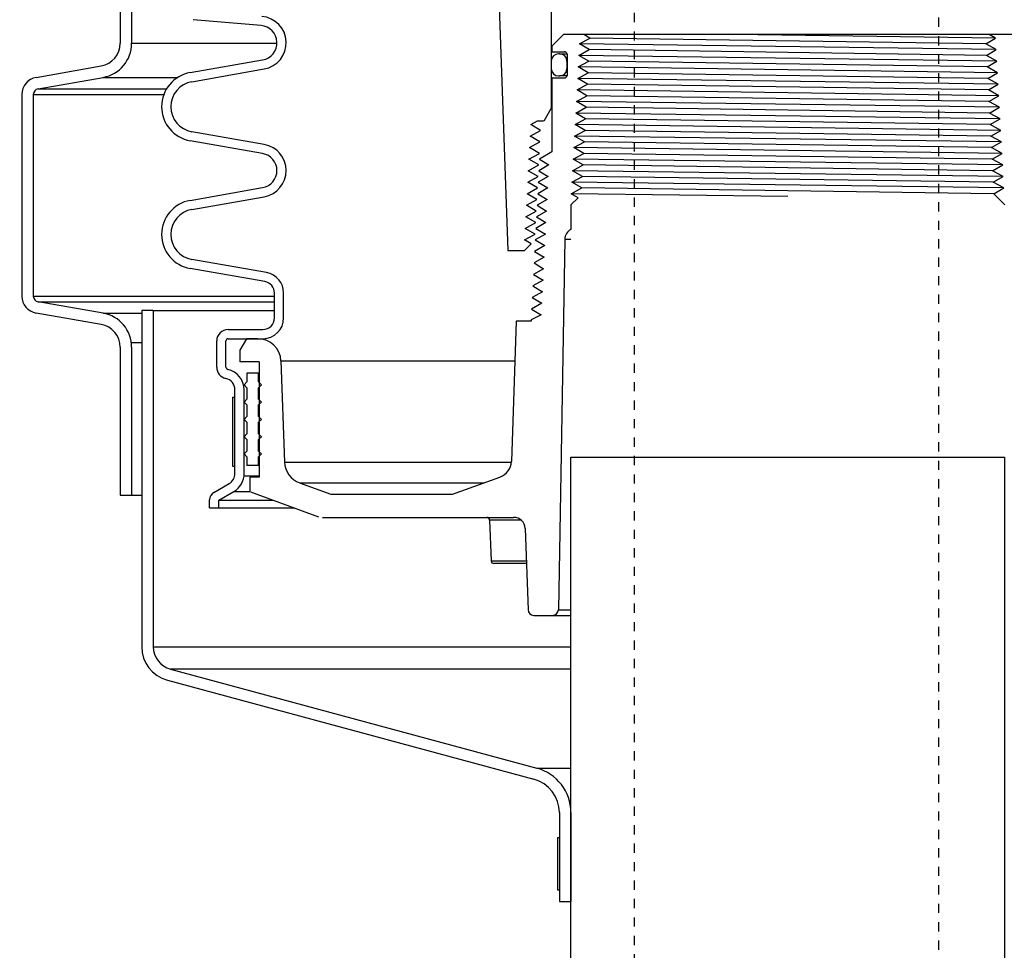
# Model space of a CAD drawing. Extents: x -285 to 5863, y 308 to 3178.
# Tile 332 of 622: x 1787 to 1797, y 959 to 970. Entities that reach past the tile are written whole.
import ezdxf

# ---------------------------------------------------------------- set-up
doc = ezdxf.new("R2010")
doc.units = 0
doc.header["$MEASUREMENT"] = 0
doc.header["$PDSIZE"] = 1
doc.linetypes.add('HIDDEN5', pattern=[0.05, 0.025, -0.025])
doc.layers.get('DEFPOINTS').update_dxf_attribs({"linetype": 'CONTINUOUS'})
for name, color, linetype in [('DIM', 3, 'CONTINUOUS'), ('FILL-TUBE', 1, 'CONTINUOUS'), ('GALV-4', 4, 'CONTINUOUS'), ('PEAGRAVEL-HATCH', 3, 'CONTINUOUS'), ('SPILL-BUCKET', 1, 'CONTINUOUS')]:
    doc.layers.add(name, color=color, linetype=linetype)
doc.styles.add('SIMPLEX', font='simplex')
doc.dimstyles.new('DIM64', dxfattribs={"dimscale": 64, "dimtxt": 0.09375, "dimasz": 0.09375, "dimexe": 0.0625, "dimexo": 0.0625, "dimgap": 0.046875, "dimtad": 1, "dimdec": 4, "dimzin": 3, "dimdsep": 46, "dimlunit": 4, "dimtxsty": 'SIMPLEX', "dimcen": 0, "dimclrd": 256, "dimclre": 256, "dimclrt": 256, "dimadec": 0, "dimazin": 0, "dimtfac": 1, "dimtdec": 4, "dimtmove": 0, "dimatfit": 3, "dimfxl": 1, "dimfrac": 2, "dimtolj": 1, "dimtzin": 0, "dimarcsym": 0})

# ---------------------------------------------------------------- blocks, each defined once
blk = doc.blocks.new('*D13')
at = {"layer": 'DEFPOINTS', "color": 0, "transparency": 16777216}
for p in [(1368.547, 978.296), (2031.773, 978.015), (1368.547, 700.523)]:
    blk.add_point(p, dxfattribs=at)
at = {"layer": 'DIM', "lineweight": -2, "transparency": 16777216}
for p, q in [((1368.547, 974.296), (1368.547, 696.523)), ((2031.773, 974.015), (2031.773, 696.523)), ((2025.773, 700.523), (1374.547, 700.523))]:
    blk.add_line(p, q, dxfattribs=at)
at = {"layer": 'DIM', "transparency": 16777216}
for points in [[(1374.547, 701.523), (1374.547, 699.523), (1368.547, 700.523)], [(2025.773, 701.523), (2025.773, 699.523), (2031.773, 700.523)]]:
    blk.add_solid(points, dxfattribs=at)
at = {"layer": 'DIM', "transparency": 16777216, "insert": (1700.16, 708.095), "char_height": 6, "attachment_point": 5, "style": 'SIMPLEX'}
blk.add_mtext('\\A1;55\'-3 1/4" (F.V. TANK SLAB)', dxfattribs=at)

msp = doc.modelspace()

# ---------------------------------------------------------------- hatches: boundary and pattern name
at = {"layer": 'PEAGRAVEL-HATCH'}
h = msp.add_hatch(dxfattribs=at)
h.set_pattern_fill('AR-SAND', color=256, scale=7.5, style=0)
h.set_pattern_definition([(37.5, (718.444, 45.845), (-0.47245, 14.45118), [0, -11.4, 0, -12.75, 0, -12.1875]), (7.5, (718.444, 45.845), (13.27333, 21.1661), [0, -6.15, 0, -10.275, 0, -3.9375]), (327.5, (709.219, 45.845), (23.35606, 0.04244), [0, -3.75, 0, -13.5, 0, -17.625]), (317.5, (709.219, 45.845), (22.54595, 6.58257), [0, -1.875, 0, -8.85, 0, -10.125])])
h.paths.add_polyline_path([(1792.63796, 960.7742), (1792.56053, 961.96392), (1788.1935, 963.30445), (1787.88184, 965.17744), (1787.88184, 966.77867), (1786.86078, 967.21286), (1786.86078, 978.01471), (1767.96478, 978.01471), (1767.89547, 973.7036), (1760.8542, 973.7036), (1760.86045, 935.26579), (1792.769, 935.26579)])
h.paths.add_polyline_path([(1792.76924, 934.26579), (1760.86045, 934.26579), (1760.8542, 916.52404), (1761.7534, 915.87484), (1761.7534, 915.52404), (1763.36045, 915.52328), (1764.36045, 917.52328), (1769.36045, 917.52328), (1770.36045, 915.52328), (1779.86045, 915.52328), (1780.86045, 917.52328), (1785.86045, 917.52328), (1786.86045, 915.52328), (1791.84761, 915.52328), (1791.84761, 915.87408), (1792.49681, 916.52328), (1792.76924, 916.52328)])

# ---------------------------------------------------------------- linework, layer by layer
at = {"layer": 'FILL-TUBE', "color": 1, "linetype": 'HIDDEN5'}
for points in [[(1793.452, 923.08497), (1793.452, 969.73364), (1793.00849, 969.73364)], [(1797.2124, 969.73364), (1796.74309, 969.73364), (1796.74309, 923.08497)]]:
    msp.add_lwpolyline(points, dxfattribs=at)
at = {"layer": 'GALV-4', "color": 1}
msp.add_lwpolyline([(1797.45884, 964.77028), (1797.47021, 916.52328), (1792.77342, 916.52328), (1792.76205, 964.77028)], close=True, dxfattribs=at)
at = {"layer": 'SPILL-BUCKET', "color": 1, "linetype": 'Continuous'}
for p, q in [((1787.88184, 970.45981), (1787.88184, 969.25598)), ((1788.00676, 970.45981), (1788.00676, 969.25598)), ((1791.97201, 970.06797), (1792.07882, 967.00939)), ((1792.55052, 969.75752), (1792.55052, 968.54991)), ((1789.40901, 969.44727), (1788.67299, 969.51166)), ((1792.68193, 969.35129), (1792.55702, 969.22638)), ((1797.54061, 969.35129), (1792.68193, 969.35129)), ((1792.85714, 969.24955), (1792.96891, 969.31201)), ((1792.99552, 969.35129), (1792.90295, 969.35129)), ((1792.96891, 969.31201), (1792.90295, 969.35129)), ((1797.25695, 969.24955), (1797.36192, 969.31201)), ((1797.36192, 969.31201), (1797.29169, 969.35129)), ((1792.55702, 969.22638), (1792.55702, 969.16392)), ((1792.55702, 969.16392), (1792.69393, 969.16392)), ((1792.85019, 969.12464), (1792.96228, 969.18709)), ((1792.96228, 969.18709), (1792.85714, 969.24955)), ((1797.36888, 969.18709), (1797.25695, 969.24955)), ((1797.26357, 969.12464), (1797.36888, 969.18709)), ((1788.64058, 968.93773), (1789.42522, 969.07608)), ((1792.55052, 969.06224), (1792.55052, 968.98229)), ((1792.64046, 969.14219), (1792.63047, 969.14219)), ((1792.64046, 969.14219), (1792.64944, 969.14219)), ((1792.64944, 969.14219), (1792.67629, 969.14219)), ((1792.67629, 969.14219), (1792.72083, 969.14219)), ((1792.72041, 969.06224), (1792.72041, 968.98229)), ((1792.72066, 969.06224), (1792.72041, 969.06224)), ((1792.7214, 969.06224), (1792.72066, 969.06224)), ((1792.72141, 969.13644), (1792.72141, 968.9081)), ((1792.84323, 968.99972), (1792.95566, 969.06218)), ((1792.95566, 969.06218), (1792.85019, 969.12464)), ((1797.37584, 969.06218), (1797.26357, 969.12464)), ((1797.2702, 968.99972), (1797.37584, 969.06218)), ((1786.97178, 968.88588), (1787.67539, 969.00994)), ((1788.65793, 968.83932), (1789.44257, 968.97767)), ((1792.72041, 968.98229), (1792.72066, 968.98229)), ((1792.72066, 968.98229), (1792.72141, 968.98229)), ((1792.83627, 968.87481), (1792.94904, 968.93726)), ((1792.94904, 968.93726), (1792.84323, 968.99972)), ((1797.3828, 968.93726), (1797.2702, 968.99972)), ((1797.27682, 968.87481), (1797.3828, 968.93726)), ((1786.99347, 968.76286), (1787.69708, 968.88692)), ((1792.55702, 968.88062), (1792.55702, 968.07809)), ((1792.55702, 968.88062), (1792.69393, 968.88062)), ((1792.63047, 968.90235), (1792.64046, 968.90235)), ((1792.64943, 968.90235), (1792.64046, 968.90235)), ((1792.67626, 968.90235), (1792.64943, 968.90235)), ((1792.72076, 968.90235), (1792.67626, 968.90235)), ((1792.94242, 968.81235), (1792.83627, 968.87481)), ((1797.38975, 968.81235), (1797.27682, 968.87481)), ((1792.82932, 968.74989), (1792.94242, 968.81235)), ((1792.9358, 968.68744), (1792.82932, 968.74989)), ((1797.28344, 968.74989), (1797.38975, 968.81235)), ((1797.39671, 968.68744), (1797.28344, 968.74989)), ((1786.81694, 968.70135), (1786.81694, 966.5175)), ((1786.94186, 968.70135), (1786.94186, 966.5175)), ((1792.82236, 968.62498), (1792.9358, 968.68744)), ((1792.92917, 968.56252), (1792.82236, 968.62498)), ((1797.29006, 968.62498), (1797.39671, 968.68744)), ((1797.40367, 968.56252), (1797.29006, 968.62498)), ((1792.47245, 968.41468), (1792.55052, 968.54991)), ((1792.55052, 968.54991), (1792.55215, 968.54991)), ((1792.55215, 968.54991), (1792.55703, 968.54991)), ((1792.8154, 968.50006), (1792.92917, 968.56252)), ((1797.29669, 968.50006), (1797.40367, 968.56252)), ((1792.3295, 968.37515), (1792.40015, 968.41468)), ((1792.40015, 968.41468), (1792.46773, 968.41468)), ((1792.80844, 968.37515), (1792.92255, 968.43761)), ((1792.92255, 968.43761), (1792.8154, 968.50006)), ((1797.41062, 968.43761), (1797.29669, 968.50006)), ((1797.30331, 968.37515), (1797.41062, 968.43761)), ((1789.44257, 968.15969), (1788.65793, 968.29804)), ((1792.32261, 968.25023), (1792.43445, 968.31269)), ((1792.43445, 968.31269), (1792.3295, 968.37515)), ((1792.80149, 968.25023), (1792.91593, 968.31269)), ((1792.91593, 968.31269), (1792.80844, 968.37515)), ((1797.41758, 968.31269), (1797.30331, 968.37515)), ((1797.30993, 968.25023), (1797.41758, 968.31269)), ((1789.42522, 968.06128), (1788.64058, 968.19963)), ((1792.42784, 968.18778), (1792.32261, 968.25023)), ((1792.90931, 968.18778), (1792.80149, 968.25023)), ((1797.42454, 968.18778), (1797.30993, 968.25023)), ((1792.31573, 968.12532), (1792.42784, 968.18778)), ((1792.42122, 968.06286), (1792.31573, 968.12532)), ((1792.79453, 968.12532), (1792.90931, 968.18778)), ((1792.90268, 968.06286), (1792.79453, 968.12532)), ((1797.31655, 968.12532), (1797.42454, 968.18778)), ((1797.4315, 968.06286), (1797.31655, 968.12532)), ((1792.30885, 968.00041), (1792.42122, 968.06286)), ((1792.41461, 967.93795), (1792.30885, 968.00041)), ((1792.55702, 968.07809), (1792.42265, 968.00041)), ((1792.42265, 968.00041), (1792.52439, 967.93795)), ((1792.78757, 968.00041), (1792.90268, 968.06286)), ((1792.89606, 967.93795), (1792.78757, 968.00041)), ((1797.32318, 968.00041), (1797.4315, 968.06286)), ((1797.43845, 967.93795), (1797.32318, 968.00041)), ((1792.30196, 967.87549), (1792.41461, 967.93795)), ((1792.40799, 967.81303), (1792.30196, 967.87549)), ((1792.52439, 967.93795), (1792.41636, 967.87549)), ((1792.41636, 967.87549), (1792.5181, 967.81303)), ((1792.78062, 967.87549), (1792.89606, 967.93795)), ((1792.88944, 967.81303), (1792.78062, 967.87549)), ((1797.3298, 967.87549), (1797.43845, 967.93795)), ((1797.44541, 967.81303), (1797.3298, 967.87549)), ((1792.29508, 967.75058), (1792.40799, 967.81303)), ((1792.5181, 967.81303), (1792.40981, 967.75058)), ((1792.77366, 967.75058), (1792.88944, 967.81303)), ((1797.33642, 967.75058), (1797.44541, 967.81303)), ((1788.64058, 967.55387), (1789.42522, 967.69222)), ((1792.28819, 967.62566), (1792.40137, 967.68812)), ((1792.40137, 967.68812), (1792.29508, 967.75058)), ((1792.51181, 967.68812), (1792.40327, 967.62566)), ((1792.40981, 967.75058), (1792.51181, 967.68812)), ((1792.76704, 967.62566), (1792.88282, 967.68812)), ((1792.88282, 967.68812), (1792.77366, 967.75058)), ((1797.45237, 967.68812), (1797.33642, 967.75058)), ((1797.34208, 967.62511), (1797.45237, 967.68812)), ((1788.65793, 967.45546), (1789.44257, 967.59381)), ((1792.28131, 967.50075), (1792.39476, 967.5632)), ((1792.39476, 967.5632), (1792.28819, 967.62566)), ((1792.50551, 967.5632), (1792.39672, 967.50075)), ((1792.40327, 967.62566), (1792.50551, 967.5632)), ((1792.76288, 967.50438), (1792.84153, 967.58304)), ((1792.84153, 967.58304), (1792.76704, 967.62566)), ((1797.34208, 967.62511), (1797.46282, 967.50438)), ((1792.38814, 967.43829), (1792.28131, 967.50075)), ((1792.39672, 967.50075), (1792.49922, 967.43829)), ((1792.76288, 967.50438), (1792.76288, 967.23945)), ((1792.27443, 967.37583), (1792.38814, 967.43829)), ((1792.38153, 967.31337), (1792.27443, 967.37583)), ((1792.49922, 967.43829), (1792.39017, 967.37583)), ((1792.39017, 967.37583), (1792.49293, 967.31337)), ((1792.26754, 967.25092), (1792.38153, 967.31337)), ((1792.37491, 967.18846), (1792.26754, 967.25092)), ((1792.49293, 967.31337), (1792.38363, 967.25092)), ((1792.38363, 967.25092), (1792.48664, 967.18846)), ((1792.26093, 967.126), (1792.37491, 967.18846)), ((1792.33439, 967.08327), (1792.26093, 967.126)), ((1792.48664, 967.18846), (1792.37708, 967.126)), ((1792.37708, 967.126), (1792.48035, 967.06355)), ((1792.69752, 967.13182), (1792.62747, 963.11879)), ((1792.26051, 967.00939), (1792.33439, 967.08327)), ((1792.48035, 967.06355), (1792.37053, 967.00109)), ((1789.4667, 966.77158), (1788.65793, 966.91418)), ((1792.07882, 967.00939), (1792.26051, 967.00939)), ((1792.47405, 966.93863), (1792.36399, 966.87617)), ((1792.37053, 967.00109), (1792.47405, 966.93863)), ((1789.44935, 966.67316), (1788.64058, 966.81577)), ((1792.46776, 966.81372), (1792.35744, 966.75126)), ((1792.36399, 966.87617), (1792.46776, 966.81372)), ((1792.35744, 966.75126), (1792.46147, 966.6888)), ((1792.46147, 966.6888), (1792.35089, 966.62634)), ((1792.35089, 966.62634), (1792.45518, 966.56389)), ((1789.55257, 966.28022), (1789.55257, 966.55015)), ((1789.6525, 966.28022), (1789.6525, 966.55015)), ((1792.45518, 966.56389), (1792.34435, 966.50143)), ((1792.34435, 966.50143), (1792.44889, 966.43897)), ((1787.69708, 966.33193), (1786.99347, 966.456)), ((1792.44889, 966.43897), (1792.3378, 966.37652)), ((1787.67539, 966.20891), (1786.97178, 966.33298)), ((1792.4426, 966.31406), (1792.33167, 966.25961)), ((1792.3378, 966.37652), (1792.4426, 966.31406)), ((1792.17117, 966.24404), (1792.11814, 964.72558)), ((1792.33167, 966.24404), (1792.17117, 966.24404)), ((1792.33167, 966.25961), (1792.33167, 966.24404)), ((1789.05292, 966.1553), (1789.42766, 966.1553)), ((1787.88184, 965.96288), (1787.88184, 964.36165)), ((1788.00676, 965.96288), (1788.00676, 964.36165)), ((1788.928, 965.74654), (1788.928, 966.03039)), ((1789.02793, 965.74654), (1789.02793, 966.03039)), ((1789.05292, 966.05537), (1789.42766, 966.05537)), ((1789.24995, 966.05537), (1789.17783, 965.93046)), ((1789.37377, 966.05537), (1789.24995, 966.05537)), ((1789.42766, 966.05537), (1789.43384, 966.05537)), ((1789.43384, 966.05537), (1789.45236, 966.05537)), ((1789.17783, 965.93046), (1789.17783, 965.80554)), ((1789.38869, 965.80554), (1789.17783, 965.80554)), ((1789.38869, 965.80554), (1789.38869, 964.5564)), ((1789.62345, 965.81426), (1789.66172, 964.71835)), ((1789.12536, 964.59387), (1789.12536, 965.50229)), ((1789.2253, 964.59387), (1789.2253, 965.50229)), ((1788.89665, 964.3897), (1789.06291, 964.48569)), ((1789.38869, 964.5564), (1789.28713, 964.5564)), ((1789.28713, 964.5564), (1789.28713, 964.39818)), ((1789.82595, 964.4923), (1790.16465, 964.36902)), ((1791.48112, 964.36902), (1791.99497, 964.55605)), ((1787.88184, 964.36165), (1788.00676, 964.36165)), ((1788.94986, 964.30503), (1789.11287, 964.39915)), ((1789.29412, 964.39514), (1790.03158, 964.12673)), ((1790.16465, 964.36902), (1791.48112, 964.36902)), ((1788.84993, 964.22112), (1788.84993, 964.30878)), ((1788.94986, 964.22112), (1788.94986, 964.30503)), ((1788.84993, 964.22112), (1788.94986, 964.22112)), ((1790.07431, 964.11919), (1792.14299, 964.11919)), ((1791.89062, 964.08906), (1791.88328, 964.08906)), ((1791.88328, 964.08906), (1791.89863, 963.64967)), ((1791.91253, 964.08906), (1791.89062, 964.08906)), ((1791.94872, 964.08906), (1791.91253, 964.08906)), ((1791.99874, 964.08906), (1791.94872, 964.08906)), ((1792.06193, 964.08906), (1791.99874, 964.08906)), ((1792.13748, 964.08906), (1792.06193, 964.08906)), ((1792.22441, 964.08906), (1792.13748, 964.08906)), ((1792.26783, 963.99864), (1792.29859, 963.1177)), ((1791.89863, 963.64967), (1791.90495, 963.64967)), ((1791.90495, 963.64967), (1791.92386, 963.64967)), ((1791.92386, 963.64967), (1791.95512, 963.64967)), ((1791.93742, 963.61954), (1791.92984, 963.61954)), ((1791.96006, 963.61954), (1791.93742, 963.61954)), ((1791.95512, 963.64967), (1791.99841, 963.64967)), ((1791.99744, 963.61954), (1791.96006, 963.61954)), ((1792.04904, 963.61954), (1791.99744, 963.61954)), ((1791.99841, 963.64967), (1792.05321, 963.64967)), ((1792.11415, 963.61954), (1792.04904, 963.61954)), ((1792.05321, 963.64967), (1792.11892, 963.64967)), ((1792.19186, 963.61954), (1792.11415, 963.61954)), ((1792.11892, 963.64967), (1792.19479, 963.64967)), ((1792.28108, 963.61954), (1792.19186, 963.61954)), ((1792.19479, 963.64967), (1792.27997, 963.64967)), ((1792.36101, 963.05742), (1792.56502, 963.05742))]:
    msp.add_line(p, q, dxfattribs=at)
at = {"layer": 'SPILL-BUCKET', "color": 8}
for p, q in [((1797.25695, 969.24955), (1792.96891, 969.31201)), ((1797.36192, 969.31201), (1794.53117, 969.35129)), ((1797.36888, 969.18709), (1792.85714, 969.24955)), ((1797.26357, 969.12464), (1792.96228, 969.18709)), ((1797.37584, 969.06218), (1792.85019, 969.12464)), ((1797.2702, 968.99972), (1792.95566, 969.06218)), ((1797.3828, 968.93726), (1792.84323, 968.99972)), ((1797.27682, 968.87481), (1792.94904, 968.93726)), ((1797.38975, 968.81235), (1792.83627, 968.87481)), ((1797.39671, 968.68744), (1792.82932, 968.74989)), ((1797.28344, 968.74989), (1792.94242, 968.81235)), ((1797.40367, 968.56252), (1792.82236, 968.62498)), ((1797.29006, 968.62498), (1792.9358, 968.68744)), ((1797.29669, 968.50006), (1792.92917, 968.56252)), ((1797.41062, 968.43761), (1792.8154, 968.50006)), ((1797.30331, 968.37515), (1792.92255, 968.43761)), ((1797.41758, 968.31269), (1792.80844, 968.37515)), ((1797.30993, 968.25023), (1792.91593, 968.31269)), ((1797.42454, 968.18778), (1792.80149, 968.25023)), ((1797.4315, 968.06286), (1792.79453, 968.12532)), ((1797.43845, 967.93795), (1792.78757, 968.00041)), ((1797.32318, 968.00041), (1792.90268, 968.06286)), ((1797.44541, 967.81303), (1792.78062, 967.87549)), ((1797.3298, 967.87549), (1792.89606, 967.93795)), ((1797.33642, 967.75058), (1792.88944, 967.81303)), ((1797.45237, 967.68812), (1792.77366, 967.75058)), ((1797.34151, 967.62568), (1792.88282, 967.68812)), ((1795.11127, 967.59437), (1792.76704, 967.62566))]:
    msp.add_line(p, q, dxfattribs=at)
at = {"layer": 'SPILL-BUCKET', "color": 7}
for p, q in [((1788.00676, 969.25598), (1789.58, 969.25598)), ((1787.69708, 968.88692), (1788.50778, 968.88692)), ((1786.99347, 968.76286), (1788.38514, 968.76286)), ((1786.94186, 968.70135), (1788.35518, 968.70135)), ((1792.69752, 967.13182), (1792.76288, 967.13182)), ((1786.94186, 966.5175), (1789.55257, 966.5175)), ((1786.99347, 966.456), (1789.55257, 966.456)), ((1787.69708, 966.33193), (1788.11606, 966.33193)), ((1788.24097, 966.36028), (1789.55257, 966.36028)), ((1788.00304, 966.01551), (1788.11606, 966.01551)), ((1789.62345, 965.81426), (1792.15616, 965.81426)), ((1789.66172, 964.71835), (1792.11789, 964.71835)), ((1789.22409, 964.5706), (1789.38869, 964.5706)), ((1789.82595, 964.4923), (1791.81982, 964.4923)), ((1788.00676, 964.36165), (1788.11606, 964.36165)), ((1789.11287, 964.39915), (1789.28713, 964.39915)), ((1788.94986, 964.30503), (1789.5417, 964.30503)), ((1788.94986, 964.22112), (1789.77226, 964.22112)), ((1792.62747, 963.11879), (1792.76288, 963.11879)), ((1792.56502, 963.05742), (1792.76288, 963.05742)), ((1788.24097, 962.71679), (1792.76288, 962.71679)), ((1792.76288, 962.47547), (1788.42614, 962.47547)), ((1792.39254, 961.40263), (1792.76288, 961.40263))]:
    msp.add_line(p, q, dxfattribs=at)
at = {"layer": 'SPILL-BUCKET', "color": 8, "linetype": 'Continuous'}
msp.add_line((1797.31655, 968.12532), (1792.90931, 968.18778), dxfattribs=at)
at = {"layer": 'SPILL-BUCKET', "linetype": 'Continuous'}
for p, q in [((1788.24097, 966.36028), (1788.11606, 966.36028)), ((1788.11606, 966.36028), (1788.11606, 962.71679)), ((1788.24097, 966.36028), (1788.24097, 962.71679)), ((1788.42614, 962.47547), (1792.39254, 961.40264)), ((1788.39381, 962.35481), (1792.36021, 961.28197)), ((1792.63796, 960.92), (1792.63796, 959.95841)), ((1792.76288, 960.92), (1792.76288, 959.95841)), ((1792.63796, 959.95841), (1792.76288, 959.95841))]:
    msp.add_line(p, q, dxfattribs=at)
at = {"layer": 'SPILL-BUCKET', "color": 7, "linetype": 'Continuous'}
for p, q in [((1789.25528, 965.68063), (1789.25528, 965.58694)), ((1789.38019, 965.68063), (1789.25528, 965.68063)), ((1789.38019, 965.58694), (1789.38019, 965.68063)), ((1789.38019, 965.68063), (1789.38232, 965.68063)), ((1789.38232, 965.68063), (1789.3887, 965.68063)), ((1789.25528, 965.58694), (1789.22405, 965.55571)), ((1789.22405, 965.55571), (1789.25528, 965.52448)), ((1789.41142, 965.55571), (1789.38019, 965.58694)), ((1789.38019, 965.58694), (1789.38232, 965.58694)), ((1789.38019, 965.52448), (1789.41142, 965.55571)), ((1789.38232, 965.58694), (1789.3887, 965.58694)), ((1789.10038, 965.42342), (1789.12536, 965.42342)), ((1789.10038, 965.42342), (1789.10038, 964.67393)), ((1789.12536, 964.67393), (1789.12536, 965.42342)), ((1789.25528, 965.52448), (1789.25528, 965.39957)), ((1789.38019, 965.39957), (1789.38019, 965.52448)), ((1789.38019, 965.52448), (1789.38232, 965.52448)), ((1789.38232, 965.52448), (1789.3887, 965.52448)), ((1789.25528, 965.39957), (1789.22405, 965.36834)), ((1789.22405, 965.36834), (1789.25528, 965.33711)), ((1789.25528, 965.33711), (1789.25528, 965.2122)), ((1789.41142, 965.36834), (1789.38019, 965.39957)), ((1789.38019, 965.39957), (1789.38232, 965.39957)), ((1789.38019, 965.33711), (1789.41142, 965.36834)), ((1789.38019, 965.2122), (1789.38019, 965.33711)), ((1789.38019, 965.33711), (1789.38232, 965.33711)), ((1789.38232, 965.39957), (1789.3887, 965.39957)), ((1789.38232, 965.33711), (1789.3887, 965.33711)), ((1789.25528, 965.2122), (1789.22405, 965.18097)), ((1789.38019, 965.2122), (1789.38232, 965.2122)), ((1789.41142, 965.18097), (1789.38019, 965.2122)), ((1789.38232, 965.2122), (1789.3887, 965.2122)), ((1789.22405, 965.18097), (1789.25528, 965.14974)), ((1789.25528, 965.14974), (1789.25528, 965.02483)), ((1789.38019, 965.14974), (1789.41142, 965.18097)), ((1789.38019, 965.14974), (1789.38232, 965.14974)), ((1789.38019, 965.02483), (1789.38019, 965.14974)), ((1789.38232, 965.14974), (1789.3887, 965.14974)), ((1789.25528, 965.02483), (1789.22405, 964.9936)), ((1789.22405, 964.9936), (1789.25528, 964.96237)), ((1789.38019, 965.02483), (1789.38232, 965.02483)), ((1789.41142, 964.9936), (1789.38019, 965.02483)), ((1789.38019, 964.96237), (1789.41142, 964.9936)), ((1789.38232, 965.02483), (1789.3887, 965.02483)), ((1789.40695, 964.99806), (1789.40884, 964.99102)), ((1789.25528, 964.96237), (1789.25528, 964.83745)), ((1789.38019, 964.96237), (1789.38232, 964.96237)), ((1789.38019, 964.83745), (1789.38019, 964.96237)), ((1789.38232, 964.96237), (1789.3887, 964.96237)), ((1789.25528, 964.83745), (1789.22405, 964.80622)), ((1789.22405, 964.80622), (1789.25528, 964.775)), ((1789.38019, 964.83745), (1789.38232, 964.83745)), ((1789.41142, 964.80622), (1789.38019, 964.83745)), ((1789.38019, 964.775), (1789.41142, 964.80622)), ((1789.38232, 964.83745), (1789.3887, 964.83745)), ((1789.10038, 964.67393), (1789.12536, 964.67393)), ((1789.25528, 964.775), (1789.25528, 964.68131)), ((1789.38019, 964.68131), (1789.25528, 964.68131)), ((1789.38019, 964.775), (1789.38232, 964.775)), ((1789.38019, 964.68131), (1789.38019, 964.775)), ((1789.38019, 964.68131), (1789.38232, 964.68131)), ((1789.38232, 964.775), (1789.3887, 964.775)), ((1789.38232, 964.68131), (1789.3887, 964.68131)), ((1792.63796, 960.64544), (1792.61798, 960.64544)), ((1792.61798, 960.64544), (1792.61798, 960.08332)), ((1792.63796, 960.64544), (1792.63796, 960.08332)), ((1792.61798, 960.08332), (1792.63796, 960.08332))]:
    msp.add_line(p, q, dxfattribs=at)
at = {"layer": 'SPILL-BUCKET', "color": 1, "linetype": 'Continuous'}
for centre, radius, start, end in [((1789.39268, 969.26061), 0.2873, 280, 85), ((1789.39268, 969.26061), 0.18737, 280, 85), ((1787.63201, 969.25598), 0.24983, 279.999999, 0), ((1787.63201, 969.25598), 0.37474, 280, 0), ((1792.69393, 969.13644), 0.02748, 0, 90), ((1792.63047, 969.06224), 0.07995, 90, 180), ((1792.64046, 969.06224), 0.07995, 0, 90), ((1788.70565, 968.56868), 0.37474, 100, 260), ((1792.63047, 968.98229), 0.07995, 180, 270), ((1792.64046, 968.98229), 0.07995, 270, 0), ((1787.00432, 968.70135), 0.18737, 100, 180), ((1788.70565, 968.56868), 0.27481, 100, 260), ((1792.69393, 968.9081), 0.02748, 270, 0), ((1787.00432, 968.70135), 0.06246, 99.999999, 180), ((1789.39268, 967.87675), 0.2873, 280, 80), ((1789.39268, 967.87675), 0.18737, 280, 80), ((1788.70565, 967.18482), 0.37474, 100, 260), ((1788.70565, 967.18482), 0.27481, 100, 260), ((1792.82242, 967.12964), 0.12491, 118.464605, 179), ((1789.42766, 966.55015), 0.22485, 0, 80), ((1789.42766, 966.55015), 0.12491, 0, 80.000001), ((1787.00432, 966.5175), 0.18737, 180, 260), ((1787.00432, 966.5175), 0.06246, 180, 260.000001), ((1787.63201, 965.96288), 0.37474, 0, 80), ((1789.42766, 966.28022), 0.12491, 270, 0), ((1789.42766, 966.28022), 0.22485, 270, 0), ((1787.63201, 965.96288), 0.24983, 0, 80.000001), ((1789.05292, 966.03039), 0.12491, 90, 180), ((1789.05292, 966.03039), 0.02498, 90, 180), ((1789.37377, 965.80554), 0.24983, 2, 90), ((1789.05292, 965.74654), 0.12491, 180, 257.877648), ((1789.05292, 965.74654), 0.02498, 180, 257.877647), ((1789.00045, 965.50229), 0.22485, 0, 77.877648), ((1789.00045, 965.50229), 0.12491, 0, 77.877648), ((1789.9114, 964.72707), 0.24983, 182, 249.999999), ((1791.93089, 964.73212), 0.18737, 290, 358), ((1789.00045, 964.59387), 0.12491, 300, 0), ((1789.00045, 964.59387), 0.22485, 300, 0), ((1788.94336, 964.30878), 0.09344, 119.999999, 180), ((1791.85207, 964.08797), 0.03123, 2, 90), ((1792.14299, 963.99428), 0.12491, 2, 90), ((1791.92984, 963.65076), 0.03123, 182, 270), ((1792.36101, 963.11988), 0.06246, 182, 270), ((1792.56502, 963.11988), 0.06246, 270, 359)]:
    msp.add_arc(centre, radius, start, end, dxfattribs=at)
at = {"layer": 'SPILL-BUCKET', "linetype": 'Continuous'}
for centre, radius, start, end in [((1788.4908, 962.71679), 0.37474, 180, 255.000001), ((1788.4908, 962.71679), 0.24983, 180, 255), ((1792.26322, 960.92), 0.49966, 0, 75), ((1792.26322, 960.92), 0.37474, 0, 75.000001)]:
    msp.add_arc(centre, radius, start, end, dxfattribs=at)

# ---------------------------------------------------------------- dimensions: what is measured, and where the dimension line sits
at = {"layer": 'DIM'}
dim = msp.add_linear_dim(base=(1368.54722, 700.52328), p1=(2031.77254, 978.01471), p2=(1368.54722, 978.29596), angle=180, text='<> (F.V. TANK SLAB)', dimstyle='DIM64', dxfattribs=at)
dim.commit()
dim.dimension.update_dxf_attribs({"geometry": '*D13', "text_midpoint": (1700.15988, 708.09471)})

doc.saveas('drawing.dxf')
